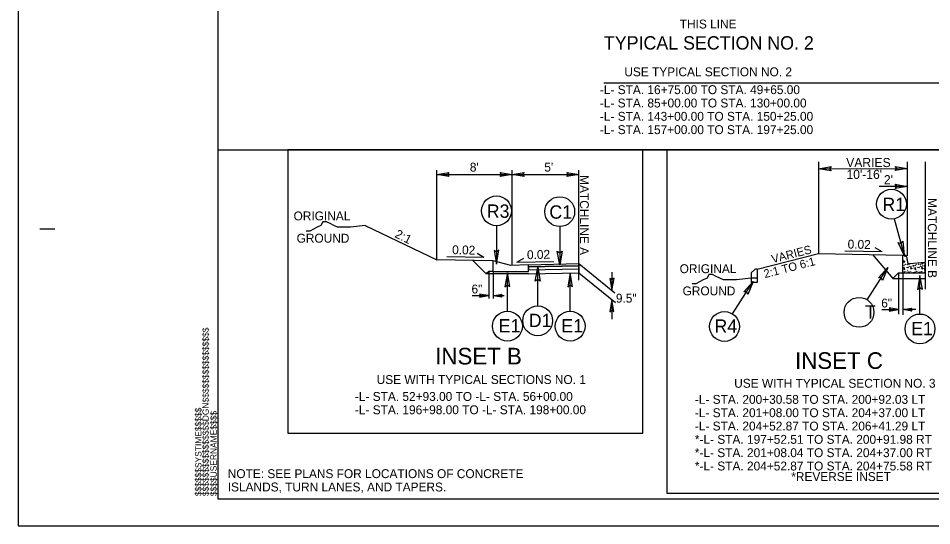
# Model space of a CAD drawing. Extents: x 18938 to 19565, y 6931 to 7973.
# Drawn here: x 19155.2 to 19258, y 7666.2 to 7723.3 of the extents above; entities that cross this region are included whole.
import ezdxf

# ---------------------------------------------------------------- set-up
doc = ezdxf.new("R2010")
doc.units = 0
for name, color, linetype in [('Default', 7, 'Continuous'), ('Old_Level_11', 7, 'Continuous'), ('Old_Level_3', 7, 'Continuous'), ('Prop Dimension', 7, 'Continuous'), ('Prop Pavement Schedule Description CELL', 7, 'Continuous'), ('Prop Shade Light', 7, 'Continuous'), ('Prop Shade Medium', 7, 'Continuous'), ('Prop Terminator CELL', 7, 'Continuous'), ('Sheet Block Title CELL', 7, 'Continuous'), ('Sheet Data Field CELL', 7, 'Continuous'), ('Sheet Sticker Incomplete CELL', 7, 'Continuous'), ('Sheet Typical CELL', 7, 'Continuous'), ('Typical Detail Wedge2 CELL', 7, 'Continuous'), ('Typical Guardrail CELL', 7, 'Continuous'), ('Typical Hinge Slope Arterial CELL', 7, 'Continuous'), ('Typical Pavement Slope Information CELL', 7, 'Continuous'), ('Typical Shoulder Slope Information CELL', 7, 'Continuous'), ('Typical Terminator CELL', 7, 'Continuous'), ('Typical Text Centerline CELL', 7, 'Continuous'), ('Typical Text General CELL', 7, 'Continuous'), ('Typical Text Grade Point CELL', 7, 'Continuous')]:
    doc.layers.add(name, color=color, linetype=linetype)

msp = doc.modelspace()

# ---------------------------------------------------------------- linework, layer by layer
at = {"layer": 'Default'}
for points in [[(19185.5, 7676.61), (19225.46, 7676.61), (19225.46, 7708.5), (19185.5, 7708.5)], [(19228.19, 7669.85), (19262.93, 7669.85), (19262.93, 7708.5), (19228.19, 7708.5)]]:
    msp.add_lwpolyline(points, close=True, dxfattribs=at)
at = {"layer": 'Old_Level_3'}
for p, q in [((19206.25, 7692.09), (19208.08, 7692.08)), ((19209.88, 7692.07), (19208.62, 7692.07)), ((19252.37, 7690.52), (19254.21, 7690.51)), ((19256.21, 7690.5), (19254.74, 7690.5))]:
    msp.add_line(p, q, dxfattribs=at)
at = {"layer": 'Prop Dimension'}
msp.add_lwpolyline([(19155.17, 7666.18), (19382.43, 7666.18), (19382.43, 7812.61), (19155.17, 7812.61)], close=True, dxfattribs=at)
at = {"layer": 'Prop Pavement Schedule Description CELL'}
for p, q in [((19245.24, 7696.82), (19254.74, 7696.63)), ((19251.32, 7696.7), (19253.61, 7694)), ((19218.28, 7695.68), (19218.28, 7694.63)), ((19257.24, 7695.8), (19257.24, 7694.63)), ((19257.24, 7695.8), (19257.24, 7694)), ((19212.61, 7695.31), (19218.28, 7695.43)), ((19212.61, 7694.98), (19218.28, 7695.09)), ((19212.61, 7694.52), (19218.28, 7694.63)), ((19253.61, 7694), (19254.24, 7694.63)), ((19254.24, 7694.63), (19257.24, 7694.63)), ((19253.61, 7694), (19257.24, 7694))]:
    msp.add_line(p, q, dxfattribs=at)
at = {"layer": 'Prop Shade Light'}
msp.add_line((19238.34, 7695.04), (19245.24, 7696.82), dxfattribs=at)
at = {"layer": 'Prop Shade Medium'}
msp.add_line((19194.2, 7699.97), (19202.28, 7696.11), dxfattribs=at)
for points in [[(19194.2, 7699.97), (19192.56, 7699.77), (19192.15, 7699.77), (19191.52, 7699.77), (19191.11, 7699.77), (19190.69, 7699.97), (19190.28, 7700.18), (19189.86, 7700.39), (19189.45, 7700.39), (19189.24, 7699.97), (19188.82, 7699.77), (19188.41, 7699.56), (19187.99, 7699.35), (19187.58, 7699.35)], [(19237.68, 7694.04), (19236.02, 7693.84), (19235.6, 7693.84), (19234.98, 7693.84), (19234.56, 7693.84), (19234.15, 7694.04), (19233.73, 7694.25), (19233.32, 7694.46), (19232.9, 7694.46), (19232.7, 7694.04), (19232.28, 7693.84), (19231.87, 7693.63), (19231.45, 7693.42), (19231.04, 7693.42)]]:
    msp.add_lwpolyline(points, dxfattribs=at)
at = {"layer": 'Sheet Block Title CELL'}
for p, q in [((19218.28, 7695.43), (19212.61, 7695.31)), ((19212.61, 7695.31), (19212.61, 7694.98)), ((19212.61, 7694.98), (19218.28, 7695.09)), ((19218.28, 7695.09), (19218.28, 7695.43))]:
    msp.add_line(p, q, dxfattribs=at)
at = {"layer": 'Sheet Data Field CELL'}
for points in [[(19203.63, 7705.48), (19202.28, 7705.71), (19203.64, 7705.95), (19203.47, 7705.71)], [(19209.4, 7705.94), (19210.75, 7705.71), (19209.4, 7705.47), (19209.57, 7705.71)], [(19212.1, 7705.48), (19210.75, 7705.71), (19212.11, 7705.95), (19211.94, 7705.71)], [(19216.93, 7705.94), (19218.28, 7705.71), (19216.92, 7705.47), (19217.1, 7705.71)], [(19253.89, 7706.63), (19255.24, 7706.4), (19253.88, 7706.16), (19254.05, 7706.4)], [(19253.89, 7704.61), (19255.24, 7704.38), (19253.88, 7704.14), (19254.05, 7704.38)], [(19221.76, 7694.02), (19221.99, 7692.67), (19222.23, 7694.03), (19221.99, 7693.86)], [(19222.22, 7690.28), (19221.99, 7691.63), (19221.75, 7690.27), (19221.99, 7690.44)]]:
    msp.add_lwpolyline(points, close=True, dxfattribs=at)
at = {"layer": 'Sheet Sticker Incomplete CELL'}
for p, q in [((19206.34, 7696.02), (19207.84, 7694.52)), ((19208.62, 7694.79), (19208.62, 7695.98)), ((19210.61, 7695.48), (19208.62, 7695.98)), ((19254.74, 7694.63), (19254.74, 7696.63)), ((19254.74, 7696.63), (19255, 7696.63)), ((19254.77, 7695.88), (19254.93, 7695.97)), ((19254.91, 7695.79), (19254.77, 7695.88)), ((19254.93, 7695.97), (19254.91, 7695.79)), ((19255.24, 7696.13), (19255.24, 7696.16)), ((19257.24, 7695.8), (19255.49, 7695.66)), ((19257.24, 7694.63), (19257.24, 7695.8)), ((19208.12, 7694.79), (19207.84, 7694.52)), ((19208.62, 7694.79), (19208.12, 7694.79)), ((19208.62, 7694.79), (19212.61, 7694.79)), ((19212.61, 7695.56), (19210.61, 7695.48)), ((19212.61, 7694.79), (19212.61, 7695.56)), ((19237.68, 7694.63), (19238.03, 7694.99)), ((19237.68, 7694.63), (19237.68, 7694.04)), ((19238.34, 7695.04), (19238.15, 7695.04)), ((19238.34, 7695.04), (19238.34, 7694.04)), ((19254.74, 7694.63), (19257.24, 7694.63)), ((19254.9, 7695.24), (19254.8, 7695.09)), ((19254.8, 7695.09), (19254.96, 7695.01)), ((19254.96, 7695.01), (19254.9, 7695.24)), ((19255.64, 7695.35), (19255.61, 7695.13)), ((19255.61, 7695.13), (19255.73, 7695.11)), ((19255.73, 7695.11), (19255.64, 7695.35)), ((19256.15, 7695.24), (19256.05, 7695.09)), ((19256.05, 7695.09), (19256.21, 7695.01)), ((19256.21, 7695.01), (19256.15, 7695.24)), ((19256.89, 7695.35), (19256.86, 7695.13)), ((19256.86, 7695.13), (19256.98, 7695.11)), ((19256.98, 7695.11), (19256.89, 7695.35)), ((19212.61, 7694.52), (19207.84, 7694.52)), ((19237.68, 7694.05), (19237.68, 7693.54)), ((19238.34, 7694.04), (19237.68, 7694.04)), ((19238.34, 7694.05), (19238.34, 7693.54)), ((19238.34, 7693.54), (19237.68, 7693.54))]:
    msp.add_line(p, q, dxfattribs=at)
msp.add_arc((19238.15, 7694.88), 0.167, 90, 136.0003, dxfattribs=at)
for centre in [(19254.75, 7696.41), (19254.8, 7696.05), (19254.97, 7696.48), (19255.28, 7695.66), (19256.53, 7695.66), (19256.9, 7695.72), (19257.04, 7695.68), (19254.88, 7694.73), (19254.9, 7695.5), (19255.02, 7695.6), (19255.05, 7694.81), (19255.2, 7695.27), (19255.23, 7694.68), (19255.29, 7694.91), (19255.29, 7695.56), (19255.32, 7695.22), (19255.4, 7694.74), (19255.47, 7695.39), (19255.5, 7695.59), (19255.61, 7694.78), (19255.69, 7695.51), (19255.77, 7694.65), (19255.79, 7695.62), (19255.82, 7695.11), (19255.9, 7695.43), (19255.91, 7695.02), (19255.95, 7695.5), (19255.97, 7695.31), (19255.98, 7694.69), (19256.13, 7694.73), (19256.15, 7695.5), (19256.27, 7695.6), (19256.3, 7694.81), (19256.45, 7695.27), (19256.48, 7694.68), (19256.54, 7695.56), (19256.54, 7694.91), (19256.57, 7695.22), (19256.65, 7694.74), (19256.72, 7695.39), (19256.75, 7695.59), (19256.86, 7694.78), (19256.94, 7695.51), (19257.02, 7694.65), (19257.07, 7695.11), (19257.15, 7695.43), (19257.16, 7695.02), (19257.2, 7695.5), (19257.22, 7695.31), (19257.23, 7694.69)]:
    msp.add_ellipse(centre, major_axis=(0, 0.016), ratio=0.5, dxfattribs=at)
for centre, major_axis, end_param in [((19255, 7696.16), (0, 0.479), 6.283185), ((19255.48, 7696.13), (0, -0.479), 6.324802)]:
    msp.add_ellipse(centre, major_axis=major_axis, ratio=0.5, start_param=4.712389, end_param=end_param, dxfattribs=at)
at = {"layer": 'Sheet Typical CELL'}
for p, q in [((19245.24, 7707.13), (19245.24, 7696.82)), ((19255.24, 7707.13), (19255.24, 7696.56)), ((19257.24, 7707.13), (19257.24, 7692.79)), ((19202.28, 7696.11), (19202.28, 7706.21)), ((19210.75, 7695.48), (19210.75, 7706.21)), ((19218.28, 7693.82), (19218.28, 7706.21)), ((19245.24, 7706.35), (19255.24, 7706.4)), ((19202.28, 7705.71), (19210.28, 7705.71)), ((19210.28, 7705.71), (19218.28, 7705.71)), ((19255.24, 7704.38), (19252.08, 7704.38)), ((19218.28, 7695.68), (19222.34, 7692.39)), ((19208.12, 7694.79), (19208.12, 7691.75)), ((19208.62, 7694.79), (19208.62, 7691.75)), ((19218.28, 7694.63), (19222.39, 7691.31)), ((19221.99, 7694.71), (19221.99, 7692.67)), ((19254.24, 7694.63), (19254.24, 7690)), ((19254.74, 7694.63), (19254.74, 7689.9)), ((19221.99, 7691.45), (19221.99, 7689.42))]:
    msp.add_line(p, q, dxfattribs=at)
at = {"layer": 'Typical Guardrail CELL'}
for p, q in [((19221.09, 7716.04), (19380.14, 7716.04)), ((19177.64, 7708.5), (19380.14, 7708.5)), ((19185.5, 7708.5), (19372.28, 7708.5)), ((19228.19, 7708.5), (19225.46, 7708.5))]:
    msp.add_line(p, q, dxfattribs=at)
at = {"layer": 'Typical Hinge Slope Arterial CELL'}
for p, q in [((19212.61, 7695.56), (19218.28, 7695.68)), ((19218.28, 7695.68), (19218.28, 7695.68)), ((19218.28, 7695.68), (19218.28, 7695.43)), ((19212.61, 7695.31), (19212.61, 7695.56)), ((19216.36, 7695.39), (19212.61, 7695.31)), ((19218.28, 7695.43), (19216.36, 7695.39)), ((19216.36, 7695.39), (19216.36, 7695.39)), ((19218.28, 7695.43), (19218.28, 7695.43))]:
    msp.add_line(p, q, dxfattribs=at)
at = {"layer": 'Typical Pavement Slope Information CELL'}
for p, q in [((19157.59, 7699.61), (19159.28, 7699.61)), ((19177.64, 7669.19), (19177.64, 7669.19)), ((19177.64, 7669.19), (19177.64, 7669.19)), ((19177.64, 7669.19), (19177.64, 7669.19)), ((19177.64, 7669.19), (19177.64, 7669.19)), ((19177.64, 7669.19), (19177.64, 7669.19)), ((19177.64, 7669.19), (19177.64, 7669.19))]:
    msp.add_line(p, q, dxfattribs=at)
msp.add_lwpolyline([(19380.14, 7809.61), (19177.64, 7809.61), (19177.64, 7669.19), (19380.14, 7669.19)], close=True, dxfattribs=at)
msp.add_lwpolyline([(19182.47, 7669.19), (19182.47, 7669.19)], dxfattribs=at)
at = {"layer": 'Typical Terminator CELL'}
for p, q in [((19209, 7699.95), (19209, 7695.62)), ((19216.12, 7699.86), (19216.12, 7695.53)), ((19253.76, 7700.74), (19254.91, 7696.64)), ((19210.23, 7690.31), (19210.23, 7694.64)), ((19213.64, 7690.92), (19213.64, 7695.25)), ((19217.29, 7690.31), (19217.29, 7694.64)), ((19250.71, 7691.61), (19253.05, 7695.25)), ((19235.57, 7690.02), (19237.91, 7693.66)), ((19256.67, 7690.01), (19256.67, 7694.34))]:
    msp.add_line(p, q, dxfattribs=at)
for centre in [(19253.46, 7702.38), (19209, 7701.62), (19216.12, 7701.53), (19249.81, 7690.2), (19213.64, 7689.25), (19210.23, 7688.64), (19217.29, 7688.64), (19234.67, 7688.61), (19256.67, 7688.33)]:
    msp.add_circle(centre, 1.68, dxfattribs=at)
at = {"layer": 'Typical Text Centerline CELL'}
for p, q in [((19208.62, 7695.98), (19202.28, 7696.11)), ((19212.61, 7695.56), (19218.28, 7695.68))]:
    msp.add_line(p, q, dxfattribs=at)
at = {"layer": 'Typical Text General CELL'}
for points in [[(19246.67, 7706.11), (19245.24, 7706.35), (19246.68, 7706.61), (19246.49, 7706.35)], [(19254.75, 7698.21), (19254.91, 7696.64), (19254.22, 7698.07), (19254.54, 7697.96)], [(19208.74, 7697.17), (19209, 7695.62), (19209.28, 7697.18), (19209, 7696.98)], [(19216.39, 7697.08), (19216.12, 7695.53), (19215.84, 7697.09), (19216.12, 7696.89)], [(19210.5, 7693.09), (19210.23, 7694.64), (19209.95, 7693.08), (19210.23, 7693.28)], [(19213.37, 7693.7), (19213.64, 7695.25), (19213.92, 7693.69), (19213.64, 7693.89)], [(19217.56, 7693.09), (19217.29, 7694.64), (19217.02, 7693.08), (19217.29, 7693.28)], [(19251.99, 7694.09), (19253.05, 7695.25), (19252.44, 7693.79), (19252.32, 7694.11)], [(19236.85, 7692.5), (19237.91, 7693.66), (19237.3, 7692.2), (19237.18, 7692.52)], [(19256.94, 7692.79), (19256.67, 7694.34), (19256.39, 7692.78), (19256.67, 7692.98)], [(19207.09, 7691.91), (19208.08, 7692.08), (19207.08, 7692.26), (19207.21, 7692.08)], [(19209.61, 7691.9), (19208.62, 7692.07), (19209.62, 7692.25), (19209.49, 7692.07)], [(19253.21, 7690.34), (19254.21, 7690.51), (19253.2, 7690.69), (19253.33, 7690.51)], [(19255.74, 7690.33), (19254.74, 7690.5), (19255.74, 7690.68), (19255.61, 7690.5)]]:
    msp.add_lwpolyline(points, close=True, dxfattribs=at)
at = {"layer": 'Typical Text Grade Point CELL'}
for p, q in [((19207.59, 7696.36), (19206.81, 7696.83)), ((19252.41, 7696.99), (19248.22, 7697.08)), ((19252.41, 7696.99), (19251.62, 7697.47)), ((19207.59, 7696.36), (19203.4, 7696.44)), ((19211.28, 7695.84), (19212.06, 7696.31)), ((19211.28, 7695.84), (19215.47, 7695.93))]:
    msp.add_line(p, q, dxfattribs=at)

# ---------------------------------------------------------------- texts
at = {"layer": 'Old_Level_11'}
for s, height, p in [('TYPICAL SECTION NO. 2', 1.5, (19221.09, 7719.78)), ('USE TYPICAL SECTION NO. 2', 1, (19223.39, 7716.77)), ('NOTE: SEE PLANS FOR LOCATIONS OF CONCRETE', 1, (19178.75, 7671.54)), ('ISLANDS, TURN LANES, AND TAPERS.', 1, (19178.75, 7670.04))]:
    msp.add_text(s, height=height, dxfattribs=at).set_placement(p)
for s, p in [('INSET B', (19202.1, 7684.33)), ('INSET C', (19242.61, 7683.83))]:
    msp.add_text(s, height=1.875, rotation=0, dxfattribs=at).set_placement(p)
at = {"layer": 'Old_Level_3'}
for s, height, p in [('VARIES', 1.019, (19248.37, 7706.55)), ("10'-16'", 1.019, (19248.4, 7705.22)), ("2'", 1.019, (19252.61, 7704.62)), ('6"', 1, (19206.19, 7692.32)), ('6"', 1, (19252.31, 7690.74))]:
    msp.add_text(s, height=height, dxfattribs=at).set_placement(p)
at = {"layer": 'Prop Shade Light'}
for s, p in [('VARIES', (19240.09, 7695.72)), ('2:1 TO 6:1', (19239.22, 7694.05))]:
    msp.add_text(s, height=0.937, rotation=14.4215, dxfattribs=at).set_placement(p)
at = {"layer": 'Prop Shade Medium'}
for s, p in [('ORIGINAL', (19186.16, 7700.55)), ('GROUND', (19186.5, 7698.04)), ('ORIGINAL', (19229.62, 7694.61)), ('GROUND', (19229.95, 7692.11))]:
    msp.add_text(s, height=1, rotation=360, dxfattribs=at).set_placement(p)
at = {"layer": 'Prop Terminator CELL'}
for s, rotation, p in [('R1', 0.0003, (19252.44, 7701.6)), ('T', 0.0003, (19250.48, 7689.49)), ('E1', 360, (19209.24, 7687.93)), ('E1', 360, (19216.3, 7687.93)), ('R4', 359.9997, (19233.53, 7687.9)), ('E1', 360, (19255.68, 7687.62))]:
    msp.add_text(s, height=1.5, rotation=rotation, dxfattribs=at).set_placement(p)
for s, p in [('R3', (19207.9, 7700.84)), ('C1', (19214.95, 7700.74)), ('D1', (19212.63, 7688.54))]:
    msp.add_text(s, height=1.5, dxfattribs=at).set_placement(p)
at = {"layer": 'Typical Detail Wedge2 CELL'}
for s, p in [('THIS LINE', (19229.63, 7722.15)), ('-L- STA. 16+75.00 TO STA. 49+65.00', (19220.64, 7714.76)), ('-L- STA. 85+00.00 TO STA. 130+00.00', (19220.64, 7713.26)), ('-L- STA. 143+00.00 TO STA. 150+25.00', (19220.64, 7711.76)), ('-L- STA. 157+00.00 TO STA. 197+25.00', (19220.64, 7710.26)), ("8'", (19206, 7706.04)), ("5'", (19214.38, 7706.04)), ('9.5"', (19222.44, 7691.29))]:
    msp.add_text(s, height=1, dxfattribs=at).set_placement(p)
for s, p in [('MATCHLINE A ', (19218.39, 7705.64)), ('MATCHLINE B', (19257.56, 7703.05))]:
    msp.add_text(s, height=1, rotation=270, dxfattribs=at).set_placement(p)
at = {"layer": 'Typical Pavement Slope Information CELL'}
for s, p in [('$$$$$$$$$$$$$$$$DGN$$$$$$$$$$$$$$$$', (19176.61, 7669.51)), ('$$$$$$SYSTIME$$$$$', (19175.79, 7669.51)), ('$$$$USERNAME$$$$', (19177.5, 7669.51))]:
    msp.add_text(s, height=0.7087, rotation=90, dxfattribs=at).set_placement(p)
at = {"layer": 'Typical Shoulder Slope Information CELL'}
for s, rotation, p in [('2:1', 333.4349, (19197.47, 7698.69)), ('USE WITH TYPICAL SECTIONS NO. 1', 0, (19195.51, 7682.13)), ('USE WITH TYPICAL SECTION NO. 3', 0, (19235.76, 7681.71)), ('-L- STA. 52+93.00 TO -L- STA. 56+00.00', 0, (19193.06, 7680.23)), ('-L- STA. 200+30.58 TO STA. 200+92.03 LT', 0, (19231.33, 7679.9)), ('-L- STA. 196+98.00 TO -L- STA. 198+00.00', 0, (19193.06, 7678.73)), ('-L- STA. 201+08.00 TO STA. 204+37.00 LT', 0, (19231.33, 7678.4)), ('-L- STA. 204+52.87 TO STA. 206+41.29 LT', 0, (19231.33, 7676.9)), ('*-L- STA. 197+52.51 TO STA. 200+91.98 RT', 0, (19231.33, 7675.4)), ('*-L- STA. 201+08.04 TO STA. 204+37.00 RT', 0, (19231.33, 7673.9)), ('*-L- STA. 204+52.87 TO STA. 204+75.58 RT', 0, (19231.33, 7672.4)), ('*REVERSE INSET', 0, (19242.18, 7671.21))]:
    msp.add_text(s, height=1, rotation=rotation, dxfattribs=at).set_placement(p)
at = {"layer": 'Typical Text Grade Point CELL'}
for rotation, p in [(358.8541, (19204, 7696.75)), (358.8543, (19248.52, 7697.38)), (1.1457, (19212.44, 7696.18))]:
    msp.add_text('0.02', height=1, rotation=rotation, dxfattribs=at).set_placement(p)

doc.saveas('drawing.dxf')
